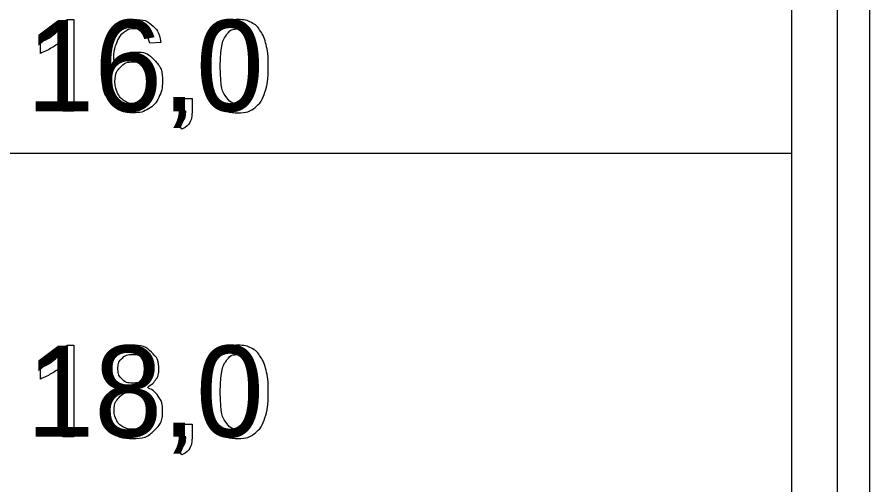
# Model space of a CAD drawing. Extents: x 700746 to 706058, y 6570320 to 6580460.
# Drawn here: x 704171.9 to 704224.3, y 6574999.3 to 6575028 of the extents above; entities that cross this region are included whole.
import ezdxf

# ---------------------------------------------------------------- set-up
doc = ezdxf.new("R2010")
doc.units = 0
for name, color, linetype in [('GEOLPUNKT_proovid', 7, 'Continuous'), ('illumineerimisjooned', 7, 'Continuous'), ('PIIR', 7, 'Continuous'), ('Plokid', 7, 'Continuous')]:
    doc.layers.add(name, color=color, linetype=linetype)

msp = doc.modelspace()

# ---------------------------------------------------------------- linework, layer by layer
at = {"layer": 'GEOLPUNKT_proovid'}
for points in [[(704174.94, 6575027.85), (704175.383, 6575027.85), (704175.383, 6575022.229)], [(704173.322, 6575025.78), (704173.322, 6575026.445)], [(704175.383, 6575022.229), (704174.696, 6575022.229), (704174.696, 6575026.609)], [(704180.719, 6575026.455), (704180.036, 6575026.399)], [(704181.867, 6575022.229), (704181.867, 6575023.01), (704182.648, 6575023.01), (704182.648, 6575022.229)], [(704182.255, 6575022.229), (704181.867, 6575022.229)], [(704182.012, 6575021.119), (704181.82, 6575021.414)], [(704174.94, 6575007.85), (704175.383, 6575007.85), (704175.383, 6575002.229)], [(704175.383, 6575002.229), (704174.696, 6575002.229), (704174.696, 6575006.609)], [(704173.322, 6575005.78), (704173.322, 6575006.445)], [(704181.867, 6575002.229), (704181.867, 6575003.01), (704182.648, 6575003.01), (704182.648, 6575002.229)], [(704182.255, 6575002.229), (704181.867, 6575002.229)], [(704182.012, 6575001.119), (704181.82, 6575001.414)]]:
    msp.add_lwpolyline(points, dxfattribs=at)
for points in [[(704173.322, 6575026.445), (704173.898, 6575026.716), (704174.329, 6575027.102), (704174.761, 6575027.487), (704174.94, 6575027.85)], [(704180.036, 6575026.399), (704179.944, 6575026.806), (704179.775, 6575026.991), (704179.496, 6575027.287), (704179.086, 6575027.287), (704178.756, 6575027.287), (704178.505, 6575027.103), (704178.182, 6575026.866), (704177.994, 6575026.412), (704177.807, 6575025.957), (704177.799, 6575025.116), (704178.048, 6575025.495), (704178.407, 6575025.678), (704178.767, 6575025.861), (704179.161, 6575025.861), (704179.849, 6575025.861), (704180.333, 6575025.355), (704180.817, 6575024.85), (704180.817, 6575024.048), (704180.817, 6575023.521), (704180.589, 6575023.068), (704180.362, 6575022.616), (704179.964, 6575022.376), (704179.567, 6575022.135), (704179.062, 6575022.135), (704178.202, 6575022.135), (704177.659, 6575022.767), (704177.116, 6575023.399), (704177.116, 6575024.849), (704177.116, 6575026.472), (704177.717, 6575027.209), (704178.24, 6575027.85), (704179.128, 6575027.85), (704179.789, 6575027.85), (704180.212, 6575027.479), (704180.634, 6575027.108), (704180.719, 6575026.455)], [(704183.668, 6575024.991), (704183.668, 6575025.983), (704183.872, 6575026.59), (704184.076, 6575027.196), (704184.479, 6575027.523), (704184.882, 6575027.85), (704185.493, 6575027.85), (704185.943, 6575027.85), (704186.284, 6575027.669), (704186.625, 6575027.488), (704186.845, 6575027.146), (704187.065, 6575026.804), (704187.191, 6575026.314), (704187.317, 6575025.823), (704187.317, 6575024.991), (704187.317, 6575024.006), (704187.115, 6575023.4), (704186.913, 6575022.793), (704186.51, 6575022.464), (704186.107, 6575022.135), (704185.493, 6575022.135), (704184.683, 6575022.135), (704184.221, 6575022.713), (704183.668, 6575023.414), (704183.668, 6575024.991)], [(704184.376, 6575024.991), (704184.376, 6575023.609), (704184.698, 6575023.154), (704185.02, 6575022.698), (704185.493, 6575022.698), (704185.965, 6575022.698), (704186.287, 6575023.156), (704186.609, 6575023.613), (704186.609, 6575024.991), (704186.609, 6575026.373), (704186.287, 6575026.828), (704185.966, 6575027.283), (704185.485, 6575027.283), (704185.013, 6575027.283), (704184.73, 6575026.882), (704184.376, 6575026.37), (704184.376, 6575024.991)], [(704174.696, 6575026.609), (704174.448, 6575026.372), (704174.045, 6575026.136), (704173.642, 6575025.899), (704173.322, 6575025.78)], [(704177.906, 6575024.044), (704177.906, 6575023.688), (704178.056, 6575023.363), (704178.207, 6575023.039), (704178.477, 6575022.869), (704178.747, 6575022.698), (704179.047, 6575022.698), (704179.484, 6575022.698), (704179.796, 6575023.05), (704180.108, 6575023.402), (704180.108, 6575024.005), (704180.108, 6575024.586), (704179.8, 6575024.921), (704179.492, 6575025.255), (704179.02, 6575025.255), (704178.555, 6575025.255), (704178.23, 6575024.921), (704177.906, 6575024.586), (704177.906, 6575024.044)], [(704181.82, 6575021.414), (704182.038, 6575021.509), (704182.141, 6575021.695), (704182.244, 6575021.881), (704182.255, 6575022.229)], [(704182.648, 6575022.229), (704182.648, 6575021.796), (704182.495, 6575021.531), (704182.343, 6575021.265), (704182.012, 6575021.119)], [(704173.322, 6575006.445), (704173.898, 6575006.716), (704174.329, 6575007.102), (704174.761, 6575007.487), (704174.94, 6575007.85)], [(704178.209, 6575005.268), (704177.779, 6575005.425), (704177.571, 6575005.714), (704177.364, 6575006.004), (704177.364, 6575006.409), (704177.364, 6575007.019), (704177.802, 6575007.435), (704178.241, 6575007.85), (704178.97, 6575007.85), (704179.702, 6575007.85), (704180.148, 6575007.425), (704180.595, 6575007), (704180.595, 6575006.39), (704180.595, 6575006), (704180.39, 6575005.712), (704180.185, 6575005.425), (704179.769, 6575005.268), (704180.285, 6575005.1), (704180.555, 6575004.726), (704180.825, 6575004.351), (704180.825, 6575003.831), (704180.825, 6575003.113), (704180.318, 6575002.624), (704179.81, 6575002.135), (704178.981, 6575002.135), (704178.153, 6575002.135), (704177.645, 6575002.626), (704177.137, 6575003.117), (704177.137, 6575003.851), (704177.137, 6575004.397), (704177.416, 6575004.766), (704177.694, 6575005.134), (704178.209, 6575005.268)], [(704183.668, 6575004.991), (704183.668, 6575005.983), (704183.872, 6575006.59), (704184.076, 6575007.196), (704184.479, 6575007.523), (704184.882, 6575007.85), (704185.493, 6575007.85), (704185.943, 6575007.85), (704186.284, 6575007.669), (704186.625, 6575007.488), (704186.845, 6575007.146), (704187.065, 6575006.804), (704187.191, 6575006.314), (704187.317, 6575005.823), (704187.317, 6575004.991), (704187.317, 6575004.006), (704187.115, 6575003.4), (704186.913, 6575002.793), (704186.51, 6575002.464), (704186.107, 6575002.135), (704185.493, 6575002.135), (704184.683, 6575002.135), (704184.221, 6575002.713), (704183.668, 6575003.414), (704183.668, 6575004.991)], [(704178.072, 6575006.433), (704178.072, 6575006.036), (704178.325, 6575005.784), (704178.579, 6575005.533), (704178.987, 6575005.533), (704179.384, 6575005.533), (704179.635, 6575005.782), (704179.886, 6575006.032), (704179.886, 6575006.394), (704179.886, 6575006.772), (704179.627, 6575007.029), (704179.368, 6575007.287), (704178.979, 6575007.287), (704178.586, 6575007.287), (704178.329, 6575007.035), (704178.072, 6575006.783), (704178.072, 6575006.433)], [(704184.376, 6575004.991), (704184.376, 6575003.609), (704184.698, 6575003.154), (704185.02, 6575002.698), (704185.493, 6575002.698), (704185.965, 6575002.698), (704186.287, 6575003.156), (704186.609, 6575003.613), (704186.609, 6575004.991), (704186.609, 6575006.373), (704186.287, 6575006.828), (704185.966, 6575007.283), (704185.485, 6575007.283), (704185.013, 6575007.283), (704184.73, 6575006.882), (704184.376, 6575006.37), (704184.376, 6575004.991)], [(704174.696, 6575006.609), (704174.448, 6575006.372), (704174.045, 6575006.136), (704173.642, 6575005.899), (704173.322, 6575005.78)], [(704177.846, 6575003.845), (704177.846, 6575003.551), (704177.984, 6575003.276), (704178.121, 6575003), (704178.396, 6575002.849), (704178.671, 6575002.698), (704178.987, 6575002.698), (704179.48, 6575002.698), (704179.798, 6575003.016), (704180.117, 6575003.333), (704180.117, 6575003.822), (704180.117, 6575004.319), (704179.789, 6575004.644), (704179.461, 6575004.969), (704178.964, 6575004.969), (704178.479, 6575004.969), (704178.163, 6575004.648), (704177.846, 6575004.327), (704177.846, 6575003.845)], [(704181.82, 6575001.414), (704182.038, 6575001.509), (704182.141, 6575001.695), (704182.244, 6575001.881), (704182.255, 6575002.229)], [(704182.648, 6575002.229), (704182.648, 6575001.796), (704182.495, 6575001.531), (704182.343, 6575001.265), (704182.012, 6575001.119)]]:
    msp.add_open_spline(points, degree=3, dxfattribs=at)
at = {"layer": 'illumineerimisjooned'}
msp.add_lwpolyline([(704222.277, 6574872.379), (704222.277, 6574895.609), (704222.277, 6575158.919)], dxfattribs=at)
at = {"layer": 'PIIR'}
msp.add_line((704224.277, 6574930.629), (704224.277, 6575151.347), dxfattribs=at)
at = {"layer": 'Plokid'}
msp.add_line((704219.477, 6575019.622), (704145.937, 6575019.622), dxfattribs=at)
msp.add_lwpolyline([(704219.477, 6574898.175), (704219.477, 6575160.72)], dxfattribs=at)

# ---------------------------------------------------------------- texts
at = {"layer": 'GEOLPUNKT_proovid'}
for s, p in [('16,0', (704172.472, 6575022.229)), ('18,0', (704172.472, 6575002.229))]:
    msp.add_text(s, height=5.6, dxfattribs=at).set_placement(p)

doc.saveas('drawing.dxf')
